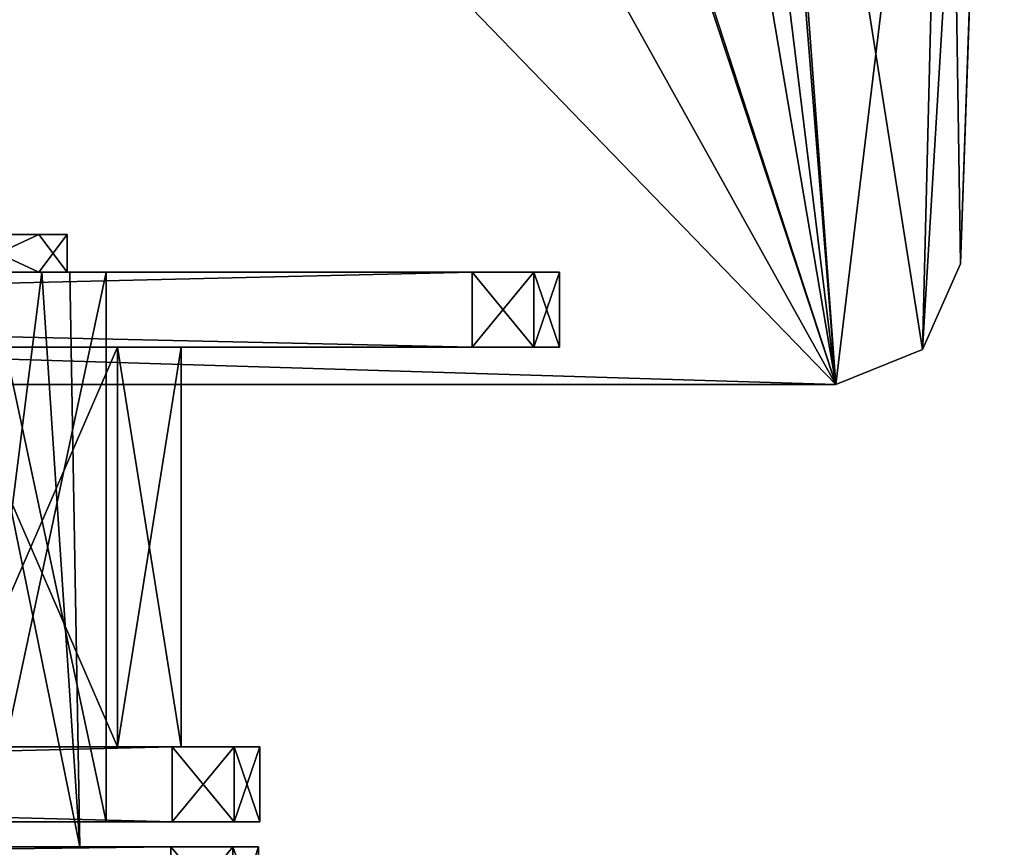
# Model space of a CAD drawing. Header units: millimetres. Extents: x -294 to 294, y -42 to 416.
# Tile 353 of 364: x 229 to 268, y 327 to 360. Entities that reach past the tile are written whole.
import ezdxf

# ---------------------------------------------------------------- set-up
doc = ezdxf.new("R2010")
doc.units = ezdxf.units.MM
doc.header["$LTSCALE"] = 65.185185
for name, color, linetype in [('1917', 7, 'CONTINUOUS'), ('2032', 7, 'CONTINUOUS'), ('2033', 7, 'CONTINUOUS'), ('2034', 7, 'CONTINUOUS'), ('2323', 7, 'CONTINUOUS'), ('2327', 7, 'CONTINUOUS'), ('2328', 7, 'CONTINUOUS'), ('2330', 7, 'CONTINUOUS'), ('2331', 7, 'CONTINUOUS'), ('2334', 7, 'CONTINUOUS'), ('2336', 7, 'CONTINUOUS'), ('2337', 7, 'CONTINUOUS'), ('2338', 7, 'CONTINUOUS'), ('2339', 7, 'CONTINUOUS'), ('2340', 7, 'CONTINUOUS'), ('2341', 7, 'CONTINUOUS'), ('2342', 7, 'CONTINUOUS'), ('2343', 7, 'CONTINUOUS'), ('2344', 7, 'CONTINUOUS'), ('2345', 7, 'CONTINUOUS'), ('2346', 7, 'CONTINUOUS'), ('2347', 7, 'CONTINUOUS'), ('2350', 7, 'CONTINUOUS'), ('2351', 7, 'CONTINUOUS'), ('2354', 7, 'CONTINUOUS'), ('2355', 7, 'CONTINUOUS'), ('2358', 7, 'CONTINUOUS'), ('2359', 7, 'CONTINUOUS'), ('2362', 7, 'CONTINUOUS'), ('2364', 7, 'CONTINUOUS'), ('2391', 7, 'CONTINUOUS'), ('2392', 7, 'CONTINUOUS'), ('2393', 7, 'CONTINUOUS'), ('2721', 7, 'CONTINUOUS'), ('2761', 7, 'CONTINUOUS'), ('2821', 7, 'CONTINUOUS'), ('2822', 7, 'CONTINUOUS'), ('2823', 7, 'CONTINUOUS'), ('3687', 7, 'CONTINUOUS'), ('3691', 7, 'CONTINUOUS'), ('3692', 7, 'CONTINUOUS'), ('3694', 7, 'CONTINUOUS'), ('3695', 7, 'CONTINUOUS'), ('3698', 7, 'CONTINUOUS'), ('3700', 7, 'CONTINUOUS'), ('3815', 7, 'CONTINUOUS'), ('3816', 7, 'CONTINUOUS'), ('3817', 7, 'CONTINUOUS'), ('3987', 7, 'CONTINUOUS'), ('3988', 7, 'CONTINUOUS'), ('3989', 7, 'CONTINUOUS'), ('3990', 7, 'CONTINUOUS'), ('3991', 7, 'CONTINUOUS'), ('3992', 7, 'CONTINUOUS'), ('3993', 7, 'CONTINUOUS'), ('3994', 7, 'CONTINUOUS'), ('3995', 7, 'CONTINUOUS'), ('3996', 7, 'CONTINUOUS'), ('3997', 7, 'CONTINUOUS'), ('3998', 7, 'CONTINUOUS'), ('4001', 7, 'CONTINUOUS'), ('4002', 7, 'CONTINUOUS'), ('4005', 7, 'CONTINUOUS'), ('4006', 7, 'CONTINUOUS'), ('4009', 7, 'CONTINUOUS'), ('4010', 7, 'CONTINUOUS'), ('4013', 7, 'CONTINUOUS'), ('4015', 7, 'CONTINUOUS'), ('4043', 7, 'CONTINUOUS'), ('4044', 7, 'CONTINUOUS'), ('4045', 7, 'CONTINUOUS')]:
    doc.layers.add(name, color=color, linetype=linetype)

msp = doc.modelspace()

# ---------------------------------------------------------------- linework, layer by layer
at = {"layer": '1917', "linetype": 'Continuous'}
for points in [[(226.586, 350, -16.899), (229.784, 350, -21.685), (228.705, 350, -27.317), (226.586, 350, -16.899)], [(230.902, 350, -150.183), (226.601, 350, -160.586), (228.705, 350, -150.183), (230.902, 350, -150.183)], [(230.902, 350, -27.317), (230.902, 350, -150.183), (228.705, 350, -150.183), (230.902, 350, -27.317)], [(229.784, 350, -21.685), (230.902, 350, -27.317), (228.705, 350, -150.183), (229.784, 350, -21.685)], [(228.705, 350, -27.317), (229.784, 350, -21.685), (228.705, 350, -150.183), (228.705, 350, -27.317)]]:
    msp.add_3dface(points, dxfattribs=at)
at = {"layer": '2032', "linetype": 'Continuous'}
for points in [[(230.902, 350, -150.183), (230.902, 350, -27.317), (231.304, 327, -150.183), (230.902, 350, -150.183)], [(230.902, 350, -27.317), (231.304, 327, -27.317), (231.304, 327, -150.183), (230.902, 350, -27.317)]]:
    msp.add_3dface(points, dxfattribs=at)
at = {"layer": '2033', "linetype": 'Continuous'}
for points in [[(216.183, 327, -165.304), (238.448, 327, -168.948), (112.042, 327, -165.304), (216.183, 327, -165.304)], [(112.042, 327, -165.304), (238.448, 327, -168.948), (237.423, 327, -171.423), (112.042, 327, -165.304)], [(237.423, 327, -6.077), (238.448, 327, -8.552), (112.042, 327, -5.052), (237.423, 327, -6.077)], [(112.042, 327, -5.052), (238.448, 327, -8.552), (216.183, 327, -12.196), (112.042, 327, -5.052)], [(234.948, 327, -5.052), (237.423, 327, -6.077), (112.042, 327, -5.052), (234.948, 327, -5.052)], [(112.042, 327, -172.448), (112.042, 327, -165.304), (234.948, 327, -172.448), (112.042, 327, -172.448)], [(234.948, 327, -172.448), (112.042, 327, -165.304), (237.423, 327, -171.423), (234.948, 327, -172.448)], [(226.878, 327, -160.878), (238.448, 327, -168.948), (216.183, 327, -165.304), (226.878, 327, -160.878)], [(216.183, 327, -12.196), (238.448, 327, -8.552), (226.878, 327, -16.622), (216.183, 327, -12.196)], [(238.448, 327, -8.552), (231.304, 327, -27.317), (226.878, 327, -16.622), (238.448, 327, -8.552)], [(231.304, 327, -150.183), (238.448, 327, -168.948), (226.878, 327, -160.878), (231.304, 327, -150.183)], [(231.304, 327, -150.183), (231.304, 327, -27.317), (238.448, 327, -168.948), (231.304, 327, -150.183)], [(238.448, 327, -168.948), (231.304, 327, -27.317), (238.448, 327, -8.552), (238.448, 327, -168.948)]]:
    msp.add_3dface(points, dxfattribs=at)
at = {"layer": '2034', "linetype": 'Continuous'}
for points in [[(238.448, 327, -168.948), (238.448, 327, -8.552), (238.5, 324, -169.001), (238.448, 327, -168.948)], [(238.448, 327, -8.552), (238.5, 324, -8.499), (238.5, 324, -169.001), (238.448, 327, -8.552)]]:
    msp.add_3dface(points, dxfattribs=at)
at = {"layer": '2323', "linetype": 'Continuous'}
for points in [[(112.042, 327, -5.052), (-10.501, 324, -5), (235.001, 324, -5), (112.042, 327, -5.052)], [(234.948, 327, -5.052), (112.042, 327, -5.052), (235.001, 324, -5), (234.948, 327, -5.052)]]:
    msp.add_3dface(points, dxfattribs=at)
at = {"layer": '2327', "linetype": 'Continuous'}
for points in [[(229.784, 350, -21.685), (226.586, 350, -16.899), (226.878, 327, -16.622), (229.784, 350, -21.685)], [(231.304, 327, -27.317), (229.784, 350, -21.685), (226.878, 327, -16.622), (231.304, 327, -27.317)], [(230.902, 350, -27.317), (229.784, 350, -21.685), (231.304, 327, -27.317), (230.902, 350, -27.317)]]:
    msp.add_3dface(points, dxfattribs=at)
at = {"layer": '2328', "linetype": 'Continuous'}
for points in [[(237.423, 327, -6.077), (234.948, 327, -5.052), (237.475, 324, -6.025), (237.423, 327, -6.077)], [(234.948, 327, -5.052), (235.001, 324, -5), (237.475, 324, -6.025), (234.948, 327, -5.052)], [(238.448, 327, -8.552), (237.423, 327, -6.077), (238.5, 324, -8.499), (238.448, 327, -8.552)], [(238.5, 324, -8.499), (237.423, 327, -6.077), (237.475, 324, -6.025), (238.5, 324, -8.499)]]:
    msp.add_3dface(points, dxfattribs=at)
at = {"layer": '2330', "linetype": 'Continuous'}
for points in [[(112.042, 327, -172.448), (234.948, 327, -172.448), (-10.501, 324, -172.5), (112.042, 327, -172.448)], [(234.948, 327, -172.448), (235.001, 324, -172.5), (-10.501, 324, -172.5), (234.948, 327, -172.448)]]:
    msp.add_3dface(points, dxfattribs=at)
at = {"layer": '2331', "linetype": 'Continuous'}
for points in [[(234.948, 327, -172.448), (237.423, 327, -171.423), (235.001, 324, -172.5), (234.948, 327, -172.448)], [(237.423, 327, -171.423), (237.475, 324, -171.475), (235.001, 324, -172.5), (237.423, 327, -171.423)], [(237.423, 327, -171.423), (238.448, 327, -168.948), (237.475, 324, -171.475), (237.423, 327, -171.423)], [(238.448, 327, -168.948), (238.5, 324, -169.001), (237.475, 324, -171.475), (238.448, 327, -168.948)]]:
    msp.add_3dface(points, dxfattribs=at)
at = {"layer": '2334', "linetype": 'Continuous'}
for points in [[(226.601, 350, -160.586), (230.902, 350, -150.183), (231.304, 327, -150.183), (226.601, 350, -160.586)], [(226.601, 350, -160.586), (231.304, 327, -150.183), (226.878, 327, -160.878), (226.601, 350, -160.586)]]:
    msp.add_3dface(points, dxfattribs=at)
at = {"layer": '2336', "linetype": 'Continuous'}
for points in [[(112.25, 350, -172.5), (247, 350, -172.5), (119.8, 347, -172.5), (112.25, 350, -172.5)], [(119.8, 347, -172.5), (247, 350, -172.5), (247, 347, -172.5), (119.8, 347, -172.5)], [(235, 328, -172.5), (112.25, 328, -172.5), (235, 331, -172.5), (235, 328, -172.5)], [(235, 331, -172.5), (112.25, 328, -172.5), (119.8, 331, -172.5), (235, 331, -172.5)]]:
    msp.add_3dface(points, dxfattribs=at)
at = {"layer": '2337', "linetype": 'Continuous'}
for points in [[(247, 347, -172.5), (247, 350, -172.5), (249.475, 350, -171.475), (247, 347, -172.5)], [(247, 347, -172.5), (249.475, 350, -171.475), (249.475, 347, -171.475), (247, 347, -172.5)], [(250.5, 350, -169), (250.5, 347, -169), (249.475, 347, -171.475), (250.5, 350, -169)], [(249.475, 350, -171.475), (250.5, 350, -169), (249.475, 347, -171.475), (249.475, 350, -171.475)]]:
    msp.add_3dface(points, dxfattribs=at)
at = {"layer": '2338', "linetype": 'Continuous'}
for points in [[(119.8, 347, -172.5), (247, 347, -172.5), (249.475, 347, -171.475), (119.8, 347, -172.5)], [(119.8, 347, -172.5), (249.475, 347, -171.475), (216.35, 347, -169.35), (119.8, 347, -172.5)], [(119.8, 347, -8.15), (216.35, 347, -8.15), (249.475, 347, -6.025), (119.8, 347, -8.15)], [(119.8, 347, -5), (119.8, 347, -8.15), (247, 347, -5), (119.8, 347, -5)], [(247, 347, -5), (119.8, 347, -8.15), (249.475, 347, -6.025), (247, 347, -5)], [(249.475, 347, -171.475), (250.5, 347, -169), (216.35, 347, -169.35), (249.475, 347, -171.475)], [(216.35, 347, -169.35), (250.5, 347, -169), (225.852, 347, -166.803), (216.35, 347, -169.35)], [(216.35, 347, -8.15), (225.847, 347, -10.694), (250.5, 347, -8.5), (216.35, 347, -8.15)], [(249.475, 347, -6.025), (216.35, 347, -8.15), (250.5, 347, -8.5), (249.475, 347, -6.025)], [(225.847, 347, -10.694), (232.803, 347, -17.648), (250.5, 347, -8.5), (225.847, 347, -10.694)], [(225.852, 347, -166.803), (250.5, 347, -169), (232.806, 347, -159.847), (225.852, 347, -166.803)], [(232.803, 347, -17.648), (235.35, 347, -27.15), (250.5, 347, -8.5), (232.803, 347, -17.648)], [(250.5, 347, -169), (235.35, 347, -150.35), (232.806, 347, -159.847), (250.5, 347, -169)], [(235.35, 347, -150.35), (250.5, 347, -169), (250.5, 347, -8.5), (235.35, 347, -150.35)], [(235.35, 347, -27.15), (235.35, 347, -150.35), (250.5, 347, -8.5), (235.35, 347, -27.15)]]:
    msp.add_3dface(points, dxfattribs=at)
at = {"layer": '2339', "linetype": 'Continuous'}
for points in [[(235.35, 347, -150.35), (235.35, 347, -27.15), (235.35, 331, -150.35), (235.35, 347, -150.35)], [(235.35, 331, -150.35), (235.35, 347, -27.15), (235.35, 331, -27.15), (235.35, 331, -150.35)]]:
    msp.add_3dface(points, dxfattribs=at)
at = {"layer": '2340', "linetype": 'Continuous'}
for points in [[(235, 331, -172.5), (119.8, 331, -172.5), (119.8, 331, -169.35), (235, 331, -172.5)], [(235, 331, -172.5), (119.8, 331, -169.35), (237.475, 331, -171.475), (235, 331, -172.5)], [(235, 331, -5), (237.475, 331, -6.025), (119.8, 331, -5), (235, 331, -5)], [(119.8, 331, -5), (237.475, 331, -6.025), (216.35, 331, -8.15), (119.8, 331, -5)], [(119.8, 331, -169.35), (216.35, 331, -169.35), (237.475, 331, -171.475), (119.8, 331, -169.35)], [(225.847, 331, -166.806), (238.5, 331, -169), (216.35, 331, -169.35), (225.847, 331, -166.806)], [(216.35, 331, -169.35), (238.5, 331, -169), (237.475, 331, -171.475), (216.35, 331, -169.35)], [(237.475, 331, -6.025), (238.5, 331, -8.5), (216.35, 331, -8.15), (237.475, 331, -6.025)], [(216.35, 331, -8.15), (238.5, 331, -8.5), (225.852, 331, -10.697), (216.35, 331, -8.15)], [(232.803, 331, -159.852), (238.5, 331, -169), (225.847, 331, -166.806), (232.803, 331, -159.852)], [(225.852, 331, -10.697), (238.5, 331, -8.5), (232.806, 331, -17.653), (225.852, 331, -10.697)], [(235.35, 331, -150.35), (238.5, 331, -169), (232.803, 331, -159.852), (235.35, 331, -150.35)], [(238.5, 331, -8.5), (235.35, 331, -27.15), (232.806, 331, -17.653), (238.5, 331, -8.5)], [(235.35, 331, -150.35), (235.35, 331, -27.15), (238.5, 331, -169), (235.35, 331, -150.35)], [(238.5, 331, -169), (235.35, 331, -27.15), (238.5, 331, -8.5), (238.5, 331, -169)]]:
    msp.add_3dface(points, dxfattribs=at)
at = {"layer": '2341', "linetype": 'Continuous'}
for points in [[(238.5, 331, -169), (238.5, 331, -8.5), (238.5, 328, -169), (238.5, 331, -169)], [(238.5, 331, -8.5), (238.5, 328, -8.5), (238.5, 328, -169), (238.5, 331, -8.5)]]:
    msp.add_3dface(points, dxfattribs=at)
at = {"layer": '2342', "linetype": 'Continuous'}
for points in [[(112.25, 328, -172.5), (235, 328, -172.5), (237.475, 328, -171.475), (112.25, 328, -172.5)], [(238.5, 328, -169), (112.25, 328, -172.5), (237.475, 328, -171.475), (238.5, 328, -169)], [(112.25, 328, -172.5), (238.5, 328, -169), (216.35, 328, -166.35), (112.25, 328, -172.5)], [(216.35, 328, -11.15), (238.5, 328, -8.5), (112.25, 328, -11.15), (216.35, 328, -11.15)], [(112.25, 328, -11.15), (238.5, 328, -8.5), (237.475, 328, -6.025), (112.25, 328, -11.15)], [(112.25, 328, -5), (112.25, 328, -11.15), (235, 328, -5), (112.25, 328, -5)], [(235, 328, -5), (112.25, 328, -11.15), (237.475, 328, -6.025), (235, 328, -5)], [(227.662, 328, -15.834), (238.5, 328, -8.5), (216.35, 328, -11.15), (227.662, 328, -15.834)], [(216.35, 328, -166.35), (238.5, 328, -169), (227.666, 328, -161.662), (216.35, 328, -166.35)], [(232.35, 328, -27.15), (238.5, 328, -8.5), (227.662, 328, -15.834), (232.35, 328, -27.15)], [(238.5, 328, -169), (232.35, 328, -150.35), (227.666, 328, -161.662), (238.5, 328, -169)], [(238.5, 328, -169), (238.5, 328, -8.5), (232.35, 328, -150.35), (238.5, 328, -169)], [(232.35, 328, -150.35), (238.5, 328, -8.5), (232.35, 328, -27.15), (232.35, 328, -150.35)]]:
    msp.add_3dface(points, dxfattribs=at)
at = {"layer": '2343', "linetype": 'Continuous'}
for points in [[(232.35, 328, -150.35), (232.35, 328, -27.15), (232.35, 350, -150.35), (232.35, 328, -150.35)], [(232.35, 328, -27.15), (232.35, 350, -27.15), (232.35, 350, -150.35), (232.35, 328, -27.15)]]:
    msp.add_3dface(points, dxfattribs=at)
at = {"layer": '2344', "linetype": 'Continuous'}
for points in [[(247, 350, -172.5), (112.25, 350, -172.5), (112.25, 350, -166.35), (247, 350, -172.5)], [(249.475, 350, -171.475), (247, 350, -172.5), (112.25, 350, -166.35), (249.475, 350, -171.475)], [(250.5, 350, -169), (249.475, 350, -171.475), (112.25, 350, -166.35), (250.5, 350, -169)], [(216.35, 350, -166.35), (250.5, 350, -169), (112.25, 350, -166.35), (216.35, 350, -166.35)], [(249.475, 350, -6.025), (250.5, 350, -8.5), (112.25, 350, -5), (249.475, 350, -6.025)], [(112.25, 350, -5), (250.5, 350, -8.5), (216.35, 350, -11.15), (112.25, 350, -5)], [(247, 350, -5), (249.475, 350, -6.025), (112.25, 350, -5), (247, 350, -5)], [(227.662, 350, -161.666), (250.5, 350, -169), (216.35, 350, -166.35), (227.662, 350, -161.666)], [(216.35, 350, -11.15), (250.5, 350, -8.5), (227.666, 350, -15.838), (216.35, 350, -11.15)], [(232.35, 350, -150.35), (250.5, 350, -169), (227.662, 350, -161.666), (232.35, 350, -150.35)], [(250.5, 350, -8.5), (232.35, 350, -27.15), (227.666, 350, -15.838), (250.5, 350, -8.5)], [(232.35, 350, -27.15), (250.5, 350, -169), (232.35, 350, -150.35), (232.35, 350, -27.15)], [(250.5, 350, -169), (232.35, 350, -27.15), (250.5, 350, -8.5), (250.5, 350, -169)]]:
    msp.add_3dface(points, dxfattribs=at)
at = {"layer": '2345', "linetype": 'Continuous'}
for points in [[(250.5, 347, -169), (250.5, 350, -169), (250.5, 350, -8.5), (250.5, 347, -169)], [(250.5, 347, -8.5), (250.5, 347, -169), (250.5, 350, -8.5), (250.5, 347, -8.5)]]:
    msp.add_3dface(points, dxfattribs=at)
at = {"layer": '2346', "linetype": 'Continuous'}
for points in [[(247, 347, -5), (249.475, 347, -6.025), (247, 350, -5), (247, 347, -5)], [(249.475, 347, -6.025), (249.475, 350, -6.025), (247, 350, -5), (249.475, 347, -6.025)], [(249.475, 347, -6.025), (250.5, 347, -8.5), (249.475, 350, -6.025), (249.475, 347, -6.025)], [(250.5, 347, -8.5), (250.5, 350, -8.5), (249.475, 350, -6.025), (250.5, 347, -8.5)]]:
    msp.add_3dface(points, dxfattribs=at)
at = {"layer": '2347', "linetype": 'Continuous'}
for points in [[(119.8, 347, -5), (247, 347, -5), (112.25, 350, -5), (119.8, 347, -5)], [(247, 347, -5), (247, 350, -5), (112.25, 350, -5), (247, 347, -5)], [(119.8, 331, -5), (112.25, 328, -5), (235, 328, -5), (119.8, 331, -5)], [(235, 331, -5), (119.8, 331, -5), (235, 328, -5), (235, 331, -5)]]:
    msp.add_3dface(points, dxfattribs=at)
at = {"layer": '2350', "linetype": 'Continuous'}
for points in [[(232.803, 347, -17.648), (225.847, 347, -10.694), (225.852, 331, -10.697), (232.803, 347, -17.648)], [(232.803, 347, -17.648), (225.852, 331, -10.697), (232.806, 331, -17.653), (232.803, 347, -17.648)], [(235.35, 347, -27.15), (232.803, 347, -17.648), (235.35, 331, -27.15), (235.35, 347, -27.15)], [(235.35, 331, -27.15), (232.803, 347, -17.648), (232.806, 331, -17.653), (235.35, 331, -27.15)]]:
    msp.add_3dface(points, dxfattribs=at)
at = {"layer": '2351', "linetype": 'Continuous'}
for points in [[(237.475, 331, -6.025), (235, 331, -5), (237.475, 328, -6.025), (237.475, 331, -6.025)], [(235, 331, -5), (235, 328, -5), (237.475, 328, -6.025), (235, 331, -5)], [(238.5, 331, -8.5), (237.475, 331, -6.025), (238.5, 328, -8.5), (238.5, 331, -8.5)], [(238.5, 328, -8.5), (237.475, 331, -6.025), (237.475, 328, -6.025), (238.5, 328, -8.5)]]:
    msp.add_3dface(points, dxfattribs=at)
at = {"layer": '2354', "linetype": 'Continuous'}
for points in [[(232.35, 328, -27.15), (227.662, 328, -15.834), (232.35, 350, -27.15), (232.35, 328, -27.15)], [(232.35, 350, -27.15), (227.662, 328, -15.834), (227.666, 350, -15.838), (232.35, 350, -27.15)]]:
    msp.add_3dface(points, dxfattribs=at)
at = {"layer": '2355', "linetype": 'Continuous'}
for points in [[(227.666, 328, -161.662), (232.35, 328, -150.35), (227.662, 350, -161.666), (227.666, 328, -161.662)], [(232.35, 328, -150.35), (232.35, 350, -150.35), (227.662, 350, -161.666), (232.35, 328, -150.35)]]:
    msp.add_3dface(points, dxfattribs=at)
at = {"layer": '2358', "linetype": 'Continuous'}
for points in [[(235, 328, -172.5), (235, 331, -172.5), (237.475, 331, -171.475), (235, 328, -172.5)], [(235, 328, -172.5), (237.475, 331, -171.475), (237.475, 328, -171.475), (235, 328, -172.5)], [(237.475, 331, -171.475), (238.5, 331, -169), (237.475, 328, -171.475), (237.475, 331, -171.475)], [(238.5, 331, -169), (238.5, 328, -169), (237.475, 328, -171.475), (238.5, 331, -169)]]:
    msp.add_3dface(points, dxfattribs=at)
at = {"layer": '2359', "linetype": 'Continuous'}
for points in [[(225.852, 347, -166.803), (232.803, 331, -159.852), (225.847, 331, -166.806), (225.852, 347, -166.803)], [(225.852, 347, -166.803), (232.806, 347, -159.847), (232.803, 331, -159.852), (225.852, 347, -166.803)], [(232.806, 347, -159.847), (235.35, 347, -150.35), (232.803, 331, -159.852), (232.806, 347, -159.847)], [(235.35, 347, -150.35), (235.35, 331, -150.35), (232.803, 331, -159.852), (235.35, 347, -150.35)]]:
    msp.add_3dface(points, dxfattribs=at)
at = {"layer": '2362', "linetype": 'Continuous'}
for points in [[(229.658, 351.5, -21.96), (226.414, 351.5, -160.399), (226.399, 351.5, -17.086), (229.658, 351.5, -21.96)], [(230.8, 351.5, -149.8), (226.414, 351.5, -160.399), (230.8, 351.5, -27.7), (230.8, 351.5, -149.8)], [(230.8, 351.5, -27.7), (226.414, 351.5, -160.399), (229.658, 351.5, -21.96), (230.8, 351.5, -27.7)]]:
    msp.add_3dface(points, dxfattribs=at)
at = {"layer": '2364', "linetype": 'Continuous'}
for points in [[(226.399, 350, -160.414), (229.658, 350, -155.54), (227.8, 350, -149.8), (226.399, 350, -160.414)], [(230.8, 350, -27.7), (226.414, 350, -17.101), (227.8, 350, -27.7), (230.8, 350, -27.7)], [(230.8, 350, -149.8), (230.8, 350, -27.7), (227.8, 350, -27.7), (230.8, 350, -149.8)], [(229.658, 350, -155.54), (230.8, 350, -149.8), (227.8, 350, -27.7), (229.658, 350, -155.54)], [(227.8, 350, -149.8), (229.658, 350, -155.54), (227.8, 350, -27.7), (227.8, 350, -149.8)]]:
    msp.add_3dface(points, dxfattribs=at)
at = {"layer": '2391', "linetype": 'Continuous'}
for points in [[(226.414, 351.5, -160.399), (229.658, 350, -155.54), (226.399, 350, -160.414), (226.414, 351.5, -160.399)], [(226.414, 351.5, -160.399), (230.8, 351.5, -149.8), (229.658, 350, -155.54), (226.414, 351.5, -160.399)], [(230.8, 351.5, -149.8), (230.8, 350, -149.8), (229.658, 350, -155.54), (230.8, 351.5, -149.8)]]:
    msp.add_3dface(points, dxfattribs=at)
at = {"layer": '2392', "linetype": 'Continuous'}
for points in [[(230.8, 351.5, -149.8), (230.8, 351.5, -27.7), (230.8, 350, -149.8), (230.8, 351.5, -149.8)], [(230.8, 351.5, -27.7), (230.8, 350, -27.7), (230.8, 350, -149.8), (230.8, 351.5, -27.7)]]:
    msp.add_3dface(points, dxfattribs=at)
at = {"layer": '2393', "linetype": 'Continuous'}
for points in [[(229.658, 351.5, -21.96), (226.399, 351.5, -17.086), (226.414, 350, -17.101), (229.658, 351.5, -21.96)], [(229.658, 351.5, -21.96), (226.414, 350, -17.101), (230.8, 350, -27.7), (229.658, 351.5, -21.96)], [(230.8, 351.5, -27.7), (229.658, 351.5, -21.96), (230.8, 350, -27.7), (230.8, 351.5, -27.7)]]:
    msp.add_3dface(points, dxfattribs=at)
at = {"layer": '2721', "linetype": 'Continuous'}
for points in [[(258.3, 386.1, -360.123), (261.554, 345.5, -361.541), (258.3, 389.5, -360.005), (258.3, 386.1, -360.123)], [(258.3, 389.5, -360.005), (261.554, 345.5, -361.541), (265.027, 346.903, -361.492), (258.3, 389.5, -360.005)], [(266, 386.1, -360.123), (258.3, 389.5, -360.005), (265.027, 346.903, -361.492), (266, 386.1, -360.123)], [(254.053, 368.238, -360.747), (261.554, 345.5, -361.541), (254.677, 386.1, -360.123), (254.053, 368.238, -360.747)], [(254.677, 386.1, -360.123), (261.554, 345.5, -361.541), (258.3, 386.1, -360.123), (254.677, 386.1, -360.123)], [(266.551, 350.326, -361.373), (266, 386.1, -360.123), (265.027, 346.903, -361.492), (266.551, 350.326, -361.373)], [(267.8, 386.1, -360.123), (266, 386.1, -360.123), (266.551, 350.326, -361.373), (267.8, 386.1, -360.123)], [(251.769, 363.107, -360.926), (261.554, 345.5, -361.541), (254.053, 368.238, -360.747), (251.769, 363.107, -360.926)], [(246.557, 361, -361), (261.554, 345.5, -361.541), (251.769, 363.107, -360.926), (246.557, 361, -361)], [(261.554, 345.5, -361.541), (-246.557, 361, -361), (-261.554, 345.5, -361.541), (261.554, 345.5, -361.541)], [(246.557, 361, -361), (-246.557, 361, -361), (261.554, 345.5, -361.541), (246.557, 361, -361)]]:
    msp.add_3dface(points, dxfattribs=at)
at = {"layer": '2761', "linetype": 'Continuous'}
for points in [[(253.151, 414, -361.649), (261.554, 345.5, -364.041), (251.806, 375.5, -362.994), (253.151, 414, -361.649)], [(268.3, 401.179, -362.097), (261.554, 345.5, -364.041), (253.151, 414, -361.649), (268.3, 401.179, -362.097)], [(265.028, 346.904, -363.992), (261.554, 345.5, -364.041), (268.3, 401.179, -362.097), (265.028, 346.904, -363.992)], [(266.551, 350.326, -363.873), (265.028, 346.904, -363.992), (268.3, 401.179, -362.097), (266.551, 350.326, -363.873)], [(267.8, 386.1, -362.623), (266.551, 350.326, -363.873), (268.3, 401.179, -362.097), (267.8, 386.1, -362.623)], [(-261.554, 345.5, -364.041), (75, 367, -363.29), (251.806, 375.5, -362.994), (-261.554, 345.5, -364.041)], [(261.554, 345.5, -364.041), (-261.554, 345.5, -364.041), (251.806, 375.5, -362.994), (261.554, 345.5, -364.041)]]:
    msp.add_3dface(points, dxfattribs=at)
at = {"layer": '2821', "linetype": 'Continuous'}
for points in [[(267.8, 386.1, -360.123), (266.551, 350.326, -361.373), (267.8, 386.1, -362.623), (267.8, 386.1, -360.123)], [(266.551, 350.326, -361.373), (266.551, 350.326, -363.873), (267.8, 386.1, -362.623), (266.551, 350.326, -361.373)]]:
    msp.add_3dface(points, dxfattribs=at)
at = {"layer": '2822', "linetype": 'Continuous'}
for points in [[(266.551, 350.326, -361.373), (265.027, 346.903, -361.492), (266.551, 350.326, -363.873), (266.551, 350.326, -361.373)], [(265.027, 346.903, -361.492), (265.028, 346.904, -363.992), (266.551, 350.326, -363.873), (265.027, 346.903, -361.492)], [(265.027, 346.903, -361.492), (261.554, 345.5, -361.541), (265.028, 346.904, -363.992), (265.027, 346.903, -361.492)], [(261.554, 345.5, -361.541), (261.554, 345.5, -364.041), (265.028, 346.904, -363.992), (261.554, 345.5, -361.541)]]:
    msp.add_3dface(points, dxfattribs=at)
at = {"layer": '2823', "linetype": 'Continuous'}
for points in [[(261.554, 345.5, -361.541), (-261.554, 345.5, -361.541), (261.554, 345.5, -364.041), (261.554, 345.5, -361.541)], [(-261.554, 345.5, -361.541), (-261.554, 345.5, -364.041), (261.554, 345.5, -364.041), (-261.554, 345.5, -361.541)]]:
    msp.add_3dface(points, dxfattribs=at)
at = {"layer": '3687', "linetype": 'Continuous'}
for points in [[(-10.501, 324, -174.5), (235.001, 324, -174.5), (112.042, 327, -174.552), (-10.501, 324, -174.5)], [(235.001, 324, -174.5), (234.948, 327, -174.552), (112.042, 327, -174.552), (235.001, 324, -174.5)]]:
    msp.add_3dface(points, dxfattribs=at)
at = {"layer": '3691', "linetype": 'Continuous'}
for points in [[(229.784, 350, -191.185), (226.586, 350, -186.399), (226.878, 327, -186.122), (229.784, 350, -191.185)], [(231.304, 327, -196.817), (229.784, 350, -191.185), (226.878, 327, -186.122), (231.304, 327, -196.817)], [(230.902, 350, -196.817), (229.784, 350, -191.185), (231.304, 327, -196.817), (230.902, 350, -196.817)]]:
    msp.add_3dface(points, dxfattribs=at)
at = {"layer": '3692', "linetype": 'Continuous'}
for points in [[(235.001, 324, -174.5), (237.475, 324, -175.525), (234.948, 327, -174.552), (235.001, 324, -174.5)], [(237.475, 324, -175.525), (237.423, 327, -175.577), (234.948, 327, -174.552), (237.475, 324, -175.525)], [(237.475, 324, -175.525), (238.5, 324, -177.999), (237.423, 327, -175.577), (237.475, 324, -175.525)], [(238.5, 324, -177.999), (238.448, 327, -178.052), (237.423, 327, -175.577), (238.5, 324, -177.999)]]:
    msp.add_3dface(points, dxfattribs=at)
at = {"layer": '3694', "linetype": 'Continuous'}
for points in [[(235.001, 324, -342), (-10.501, 324, -342), (234.948, 327, -341.948), (235.001, 324, -342)], [(-10.501, 324, -342), (112.042, 327, -341.948), (234.948, 327, -341.948), (-10.501, 324, -342)]]:
    msp.add_3dface(points, dxfattribs=at)
at = {"layer": '3695', "linetype": 'Continuous'}
for points in [[(235.001, 324, -342), (234.948, 327, -341.948), (237.423, 327, -340.923), (235.001, 324, -342)], [(237.475, 324, -340.975), (235.001, 324, -342), (237.423, 327, -340.923), (237.475, 324, -340.975)], [(238.448, 327, -338.448), (237.475, 324, -340.975), (237.423, 327, -340.923), (238.448, 327, -338.448)], [(238.5, 324, -338.501), (237.475, 324, -340.975), (238.448, 327, -338.448), (238.5, 324, -338.501)]]:
    msp.add_3dface(points, dxfattribs=at)
at = {"layer": '3698', "linetype": 'Continuous'}
for points in [[(226.601, 350, -330.086), (230.902, 350, -319.683), (231.304, 327, -319.683), (226.601, 350, -330.086)], [(226.601, 350, -330.086), (231.304, 327, -319.683), (226.878, 327, -330.378), (226.601, 350, -330.086)]]:
    msp.add_3dface(points, dxfattribs=at)
at = {"layer": '3700', "linetype": 'Continuous'}
for points in [[(226.586, 350, -186.399), (229.784, 350, -191.185), (228.705, 350, -196.817), (226.586, 350, -186.399)], [(230.902, 350, -319.683), (226.601, 350, -330.086), (228.705, 350, -319.683), (230.902, 350, -319.683)], [(230.902, 350, -196.817), (230.902, 350, -319.683), (228.705, 350, -319.683), (230.902, 350, -196.817)], [(229.784, 350, -191.185), (230.902, 350, -196.817), (228.705, 350, -319.683), (229.784, 350, -191.185)], [(228.705, 350, -196.817), (229.784, 350, -191.185), (228.705, 350, -319.683), (228.705, 350, -196.817)]]:
    msp.add_3dface(points, dxfattribs=at)
at = {"layer": '3815', "linetype": 'Continuous'}
for points in [[(230.902, 350, -319.683), (230.902, 350, -196.817), (231.304, 327, -319.683), (230.902, 350, -319.683)], [(230.902, 350, -196.817), (231.304, 327, -196.817), (231.304, 327, -319.683), (230.902, 350, -196.817)]]:
    msp.add_3dface(points, dxfattribs=at)
at = {"layer": '3816', "linetype": 'Continuous'}
for points in [[(216.183, 327, -334.804), (238.448, 327, -338.448), (112.042, 327, -334.804), (216.183, 327, -334.804)], [(112.042, 327, -334.804), (238.448, 327, -338.448), (237.423, 327, -340.923), (112.042, 327, -334.804)], [(237.423, 327, -175.577), (238.448, 327, -178.052), (112.042, 327, -174.552), (237.423, 327, -175.577)], [(112.042, 327, -174.552), (238.448, 327, -178.052), (216.183, 327, -181.696), (112.042, 327, -174.552)], [(234.948, 327, -174.552), (237.423, 327, -175.577), (112.042, 327, -174.552), (234.948, 327, -174.552)], [(112.042, 327, -341.948), (112.042, 327, -334.804), (234.948, 327, -341.948), (112.042, 327, -341.948)], [(234.948, 327, -341.948), (112.042, 327, -334.804), (237.423, 327, -340.923), (234.948, 327, -341.948)], [(226.878, 327, -330.378), (238.448, 327, -338.448), (216.183, 327, -334.804), (226.878, 327, -330.378)], [(216.183, 327, -181.696), (238.448, 327, -178.052), (226.878, 327, -186.122), (216.183, 327, -181.696)], [(238.448, 327, -178.052), (231.304, 327, -196.817), (226.878, 327, -186.122), (238.448, 327, -178.052)], [(231.304, 327, -319.683), (238.448, 327, -338.448), (226.878, 327, -330.378), (231.304, 327, -319.683)], [(231.304, 327, -319.683), (231.304, 327, -196.817), (238.448, 327, -338.448), (231.304, 327, -319.683)], [(238.448, 327, -338.448), (231.304, 327, -196.817), (238.448, 327, -178.052), (238.448, 327, -338.448)]]:
    msp.add_3dface(points, dxfattribs=at)
at = {"layer": '3817', "linetype": 'Continuous'}
for points in [[(238.5, 324, -177.999), (238.5, 324, -338.501), (238.448, 327, -178.052), (238.5, 324, -177.999)], [(238.5, 324, -338.501), (238.448, 327, -338.448), (238.448, 327, -178.052), (238.5, 324, -338.501)]]:
    msp.add_3dface(points, dxfattribs=at)
at = {"layer": '3987', "linetype": 'Continuous'}
for points in [[(112.25, 350, -342), (247, 350, -342), (119.8, 347, -342), (112.25, 350, -342)], [(119.8, 347, -342), (247, 350, -342), (247, 347, -342), (119.8, 347, -342)], [(235, 328, -342), (112.25, 328, -342), (235, 331, -342), (235, 328, -342)], [(235, 331, -342), (112.25, 328, -342), (119.8, 331, -342), (235, 331, -342)]]:
    msp.add_3dface(points, dxfattribs=at)
at = {"layer": '3988', "linetype": 'Continuous'}
for points in [[(247, 347, -342), (247, 350, -342), (249.475, 350, -340.975), (247, 347, -342)], [(247, 347, -342), (249.475, 350, -340.975), (249.475, 347, -340.975), (247, 347, -342)], [(250.5, 350, -338.5), (250.5, 347, -338.5), (249.475, 347, -340.975), (250.5, 350, -338.5)], [(249.475, 350, -340.975), (250.5, 350, -338.5), (249.475, 347, -340.975), (249.475, 350, -340.975)]]:
    msp.add_3dface(points, dxfattribs=at)
at = {"layer": '3989', "linetype": 'Continuous'}
for points in [[(119.8, 347, -342), (247, 347, -342), (249.475, 347, -340.975), (119.8, 347, -342)], [(119.8, 347, -342), (249.475, 347, -340.975), (216.35, 347, -338.85), (119.8, 347, -342)], [(119.8, 347, -177.65), (216.35, 347, -177.65), (249.475, 347, -175.525), (119.8, 347, -177.65)], [(119.8, 347, -174.5), (119.8, 347, -177.65), (247, 347, -174.5), (119.8, 347, -174.5)], [(247, 347, -174.5), (119.8, 347, -177.65), (249.475, 347, -175.525), (247, 347, -174.5)], [(249.475, 347, -340.975), (250.5, 347, -338.5), (216.35, 347, -338.85), (249.475, 347, -340.975)], [(216.35, 347, -338.85), (250.5, 347, -338.5), (225.852, 347, -336.303), (216.35, 347, -338.85)], [(216.35, 347, -177.65), (225.847, 347, -180.194), (250.5, 347, -178), (216.35, 347, -177.65)], [(249.475, 347, -175.525), (216.35, 347, -177.65), (250.5, 347, -178), (249.475, 347, -175.525)], [(225.847, 347, -180.194), (232.803, 347, -187.148), (250.5, 347, -178), (225.847, 347, -180.194)], [(225.852, 347, -336.303), (250.5, 347, -338.5), (232.806, 347, -329.347), (225.852, 347, -336.303)], [(232.803, 347, -187.148), (235.35, 347, -196.65), (250.5, 347, -178), (232.803, 347, -187.148)], [(250.5, 347, -338.5), (235.35, 347, -319.85), (232.806, 347, -329.347), (250.5, 347, -338.5)], [(235.35, 347, -319.85), (250.5, 347, -338.5), (250.5, 347, -178), (235.35, 347, -319.85)], [(235.35, 347, -196.65), (235.35, 347, -319.85), (250.5, 347, -178), (235.35, 347, -196.65)]]:
    msp.add_3dface(points, dxfattribs=at)
at = {"layer": '3990', "linetype": 'Continuous'}
for points in [[(235.35, 347, -319.85), (235.35, 347, -196.65), (235.35, 331, -319.85), (235.35, 347, -319.85)], [(235.35, 331, -319.85), (235.35, 347, -196.65), (235.35, 331, -196.65), (235.35, 331, -319.85)]]:
    msp.add_3dface(points, dxfattribs=at)
at = {"layer": '3991', "linetype": 'Continuous'}
for points in [[(235, 331, -342), (119.8, 331, -342), (119.8, 331, -338.85), (235, 331, -342)], [(235, 331, -342), (119.8, 331, -338.85), (237.475, 331, -340.975), (235, 331, -342)], [(235, 331, -174.5), (237.475, 331, -175.525), (119.8, 331, -174.5), (235, 331, -174.5)], [(119.8, 331, -174.5), (237.475, 331, -175.525), (216.35, 331, -177.65), (119.8, 331, -174.5)], [(119.8, 331, -338.85), (216.35, 331, -338.85), (237.475, 331, -340.975), (119.8, 331, -338.85)], [(225.847, 331, -336.306), (238.5, 331, -338.5), (216.35, 331, -338.85), (225.847, 331, -336.306)], [(216.35, 331, -338.85), (238.5, 331, -338.5), (237.475, 331, -340.975), (216.35, 331, -338.85)], [(237.475, 331, -175.525), (238.5, 331, -178), (216.35, 331, -177.65), (237.475, 331, -175.525)], [(216.35, 331, -177.65), (238.5, 331, -178), (225.852, 331, -180.197), (216.35, 331, -177.65)], [(232.803, 331, -329.352), (238.5, 331, -338.5), (225.847, 331, -336.306), (232.803, 331, -329.352)], [(225.852, 331, -180.197), (238.5, 331, -178), (232.806, 331, -187.153), (225.852, 331, -180.197)], [(235.35, 331, -319.85), (238.5, 331, -338.5), (232.803, 331, -329.352), (235.35, 331, -319.85)], [(238.5, 331, -178), (235.35, 331, -196.65), (232.806, 331, -187.153), (238.5, 331, -178)], [(235.35, 331, -319.85), (235.35, 331, -196.65), (238.5, 331, -338.5), (235.35, 331, -319.85)], [(238.5, 331, -338.5), (235.35, 331, -196.65), (238.5, 331, -178), (238.5, 331, -338.5)]]:
    msp.add_3dface(points, dxfattribs=at)
at = {"layer": '3992', "linetype": 'Continuous'}
for points in [[(238.5, 331, -338.5), (238.5, 331, -178), (238.5, 328, -338.5), (238.5, 331, -338.5)], [(238.5, 331, -178), (238.5, 328, -178), (238.5, 328, -338.5), (238.5, 331, -178)]]:
    msp.add_3dface(points, dxfattribs=at)
at = {"layer": '3993', "linetype": 'Continuous'}
for points in [[(112.25, 328, -342), (235, 328, -342), (237.475, 328, -340.975), (112.25, 328, -342)], [(238.5, 328, -338.5), (112.25, 328, -342), (237.475, 328, -340.975), (238.5, 328, -338.5)], [(112.25, 328, -342), (238.5, 328, -338.5), (216.35, 328, -335.85), (112.25, 328, -342)], [(216.35, 328, -180.65), (238.5, 328, -178), (112.25, 328, -180.65), (216.35, 328, -180.65)], [(112.25, 328, -180.65), (238.5, 328, -178), (237.475, 328, -175.525), (112.25, 328, -180.65)], [(112.25, 328, -174.5), (112.25, 328, -180.65), (235, 328, -174.5), (112.25, 328, -174.5)], [(235, 328, -174.5), (112.25, 328, -180.65), (237.475, 328, -175.525), (235, 328, -174.5)], [(227.662, 328, -185.334), (238.5, 328, -178), (216.35, 328, -180.65), (227.662, 328, -185.334)], [(216.35, 328, -335.85), (238.5, 328, -338.5), (227.666, 328, -331.162), (216.35, 328, -335.85)], [(232.35, 328, -196.65), (238.5, 328, -178), (227.662, 328, -185.334), (232.35, 328, -196.65)], [(238.5, 328, -338.5), (232.35, 328, -319.85), (227.666, 328, -331.162), (238.5, 328, -338.5)], [(238.5, 328, -338.5), (238.5, 328, -178), (232.35, 328, -319.85), (238.5, 328, -338.5)], [(232.35, 328, -319.85), (238.5, 328, -178), (232.35, 328, -196.65), (232.35, 328, -319.85)]]:
    msp.add_3dface(points, dxfattribs=at)
at = {"layer": '3994', "linetype": 'Continuous'}
for points in [[(232.35, 328, -319.85), (232.35, 328, -196.65), (232.35, 350, -319.85), (232.35, 328, -319.85)], [(232.35, 328, -196.65), (232.35, 350, -196.65), (232.35, 350, -319.85), (232.35, 328, -196.65)]]:
    msp.add_3dface(points, dxfattribs=at)
at = {"layer": '3995', "linetype": 'Continuous'}
for points in [[(247, 350, -342), (112.25, 350, -342), (112.25, 350, -335.85), (247, 350, -342)], [(249.475, 350, -340.975), (247, 350, -342), (112.25, 350, -335.85), (249.475, 350, -340.975)], [(250.5, 350, -338.5), (249.475, 350, -340.975), (112.25, 350, -335.85), (250.5, 350, -338.5)], [(216.35, 350, -335.85), (250.5, 350, -338.5), (112.25, 350, -335.85), (216.35, 350, -335.85)], [(249.475, 350, -175.525), (250.5, 350, -178), (112.25, 350, -174.5), (249.475, 350, -175.525)], [(112.25, 350, -174.5), (250.5, 350, -178), (216.35, 350, -180.65), (112.25, 350, -174.5)], [(247, 350, -174.5), (249.475, 350, -175.525), (112.25, 350, -174.5), (247, 350, -174.5)], [(227.662, 350, -331.166), (250.5, 350, -338.5), (216.35, 350, -335.85), (227.662, 350, -331.166)], [(216.35, 350, -180.65), (250.5, 350, -178), (227.666, 350, -185.338), (216.35, 350, -180.65)], [(232.35, 350, -319.85), (250.5, 350, -338.5), (227.662, 350, -331.166), (232.35, 350, -319.85)], [(250.5, 350, -178), (232.35, 350, -196.65), (227.666, 350, -185.338), (250.5, 350, -178)], [(232.35, 350, -196.65), (250.5, 350, -338.5), (232.35, 350, -319.85), (232.35, 350, -196.65)], [(250.5, 350, -338.5), (232.35, 350, -196.65), (250.5, 350, -178), (250.5, 350, -338.5)]]:
    msp.add_3dface(points, dxfattribs=at)
at = {"layer": '3996', "linetype": 'Continuous'}
for points in [[(250.5, 347, -338.5), (250.5, 350, -338.5), (250.5, 350, -178), (250.5, 347, -338.5)], [(250.5, 347, -178), (250.5, 347, -338.5), (250.5, 350, -178), (250.5, 347, -178)]]:
    msp.add_3dface(points, dxfattribs=at)
at = {"layer": '3997', "linetype": 'Continuous'}
for points in [[(247, 347, -174.5), (249.475, 347, -175.525), (247, 350, -174.5), (247, 347, -174.5)], [(249.475, 347, -175.525), (249.475, 350, -175.525), (247, 350, -174.5), (249.475, 347, -175.525)], [(249.475, 347, -175.525), (250.5, 347, -178), (249.475, 350, -175.525), (249.475, 347, -175.525)], [(250.5, 347, -178), (250.5, 350, -178), (249.475, 350, -175.525), (250.5, 347, -178)]]:
    msp.add_3dface(points, dxfattribs=at)
at = {"layer": '3998', "linetype": 'Continuous'}
for points in [[(119.8, 347, -174.5), (247, 347, -174.5), (112.25, 350, -174.5), (119.8, 347, -174.5)], [(247, 347, -174.5), (247, 350, -174.5), (112.25, 350, -174.5), (247, 347, -174.5)], [(119.8, 331, -174.5), (112.25, 328, -174.5), (235, 328, -174.5), (119.8, 331, -174.5)], [(235, 331, -174.5), (119.8, 331, -174.5), (235, 328, -174.5), (235, 331, -174.5)]]:
    msp.add_3dface(points, dxfattribs=at)
at = {"layer": '4001', "linetype": 'Continuous'}
for points in [[(232.803, 347, -187.148), (225.847, 347, -180.194), (225.852, 331, -180.197), (232.803, 347, -187.148)], [(232.803, 347, -187.148), (225.852, 331, -180.197), (232.806, 331, -187.153), (232.803, 347, -187.148)], [(235.35, 347, -196.65), (232.803, 347, -187.148), (235.35, 331, -196.65), (235.35, 347, -196.65)], [(235.35, 331, -196.65), (232.803, 347, -187.148), (232.806, 331, -187.153), (235.35, 331, -196.65)]]:
    msp.add_3dface(points, dxfattribs=at)
at = {"layer": '4002', "linetype": 'Continuous'}
for points in [[(237.475, 331, -175.525), (235, 331, -174.5), (237.475, 328, -175.525), (237.475, 331, -175.525)], [(235, 331, -174.5), (235, 328, -174.5), (237.475, 328, -175.525), (235, 331, -174.5)], [(238.5, 331, -178), (237.475, 331, -175.525), (238.5, 328, -178), (238.5, 331, -178)], [(238.5, 328, -178), (237.475, 331, -175.525), (237.475, 328, -175.525), (238.5, 328, -178)]]:
    msp.add_3dface(points, dxfattribs=at)
at = {"layer": '4005', "linetype": 'Continuous'}
for points in [[(232.35, 328, -196.65), (227.662, 328, -185.334), (232.35, 350, -196.65), (232.35, 328, -196.65)], [(232.35, 350, -196.65), (227.662, 328, -185.334), (227.666, 350, -185.338), (232.35, 350, -196.65)]]:
    msp.add_3dface(points, dxfattribs=at)
at = {"layer": '4006', "linetype": 'Continuous'}
for points in [[(227.666, 328, -331.162), (232.35, 328, -319.85), (227.662, 350, -331.166), (227.666, 328, -331.162)], [(232.35, 328, -319.85), (232.35, 350, -319.85), (227.662, 350, -331.166), (232.35, 328, -319.85)]]:
    msp.add_3dface(points, dxfattribs=at)
at = {"layer": '4009', "linetype": 'Continuous'}
for points in [[(235, 328, -342), (235, 331, -342), (237.475, 331, -340.975), (235, 328, -342)], [(235, 328, -342), (237.475, 331, -340.975), (237.475, 328, -340.975), (235, 328, -342)], [(237.475, 331, -340.975), (238.5, 331, -338.5), (237.475, 328, -340.975), (237.475, 331, -340.975)], [(238.5, 331, -338.5), (238.5, 328, -338.5), (237.475, 328, -340.975), (238.5, 331, -338.5)]]:
    msp.add_3dface(points, dxfattribs=at)
at = {"layer": '4010', "linetype": 'Continuous'}
for points in [[(225.852, 347, -336.303), (232.803, 331, -329.352), (225.847, 331, -336.306), (225.852, 347, -336.303)], [(225.852, 347, -336.303), (232.806, 347, -329.347), (232.803, 331, -329.352), (225.852, 347, -336.303)], [(232.806, 347, -329.347), (235.35, 347, -319.85), (232.803, 331, -329.352), (232.806, 347, -329.347)], [(235.35, 347, -319.85), (235.35, 331, -319.85), (232.803, 331, -329.352), (235.35, 347, -319.85)]]:
    msp.add_3dface(points, dxfattribs=at)
at = {"layer": '4013', "linetype": 'Continuous'}
for points in [[(229.658, 351.5, -191.46), (226.414, 351.5, -329.899), (226.399, 351.5, -186.586), (229.658, 351.5, -191.46)], [(230.8, 351.5, -319.3), (226.414, 351.5, -329.899), (230.8, 351.5, -197.2), (230.8, 351.5, -319.3)], [(230.8, 351.5, -197.2), (226.414, 351.5, -329.899), (229.658, 351.5, -191.46), (230.8, 351.5, -197.2)]]:
    msp.add_3dface(points, dxfattribs=at)
at = {"layer": '4015', "linetype": 'Continuous'}
for points in [[(226.399, 350, -329.914), (229.658, 350, -325.04), (227.8, 350, -319.3), (226.399, 350, -329.914)], [(230.8, 350, -197.2), (226.414, 350, -186.601), (227.8, 350, -197.2), (230.8, 350, -197.2)], [(230.8, 350, -319.3), (230.8, 350, -197.2), (227.8, 350, -197.2), (230.8, 350, -319.3)], [(229.658, 350, -325.04), (230.8, 350, -319.3), (227.8, 350, -197.2), (229.658, 350, -325.04)], [(227.8, 350, -319.3), (229.658, 350, -325.04), (227.8, 350, -197.2), (227.8, 350, -319.3)]]:
    msp.add_3dface(points, dxfattribs=at)
at = {"layer": '4043', "linetype": 'Continuous'}
for points in [[(226.414, 351.5, -329.899), (229.658, 350, -325.04), (226.399, 350, -329.914), (226.414, 351.5, -329.899)], [(226.414, 351.5, -329.899), (230.8, 351.5, -319.3), (229.658, 350, -325.04), (226.414, 351.5, -329.899)], [(230.8, 351.5, -319.3), (230.8, 350, -319.3), (229.658, 350, -325.04), (230.8, 351.5, -319.3)]]:
    msp.add_3dface(points, dxfattribs=at)
at = {"layer": '4044', "linetype": 'Continuous'}
for points in [[(230.8, 351.5, -319.3), (230.8, 351.5, -197.2), (230.8, 350, -319.3), (230.8, 351.5, -319.3)], [(230.8, 351.5, -197.2), (230.8, 350, -197.2), (230.8, 350, -319.3), (230.8, 351.5, -197.2)]]:
    msp.add_3dface(points, dxfattribs=at)
at = {"layer": '4045', "linetype": 'Continuous'}
for points in [[(229.658, 351.5, -191.46), (226.399, 351.5, -186.586), (226.414, 350, -186.601), (229.658, 351.5, -191.46)], [(229.658, 351.5, -191.46), (226.414, 350, -186.601), (230.8, 350, -197.2), (229.658, 351.5, -191.46)], [(230.8, 351.5, -197.2), (229.658, 351.5, -191.46), (230.8, 350, -197.2), (230.8, 351.5, -197.2)]]:
    msp.add_3dface(points, dxfattribs=at)

doc.saveas('drawing.dxf')
